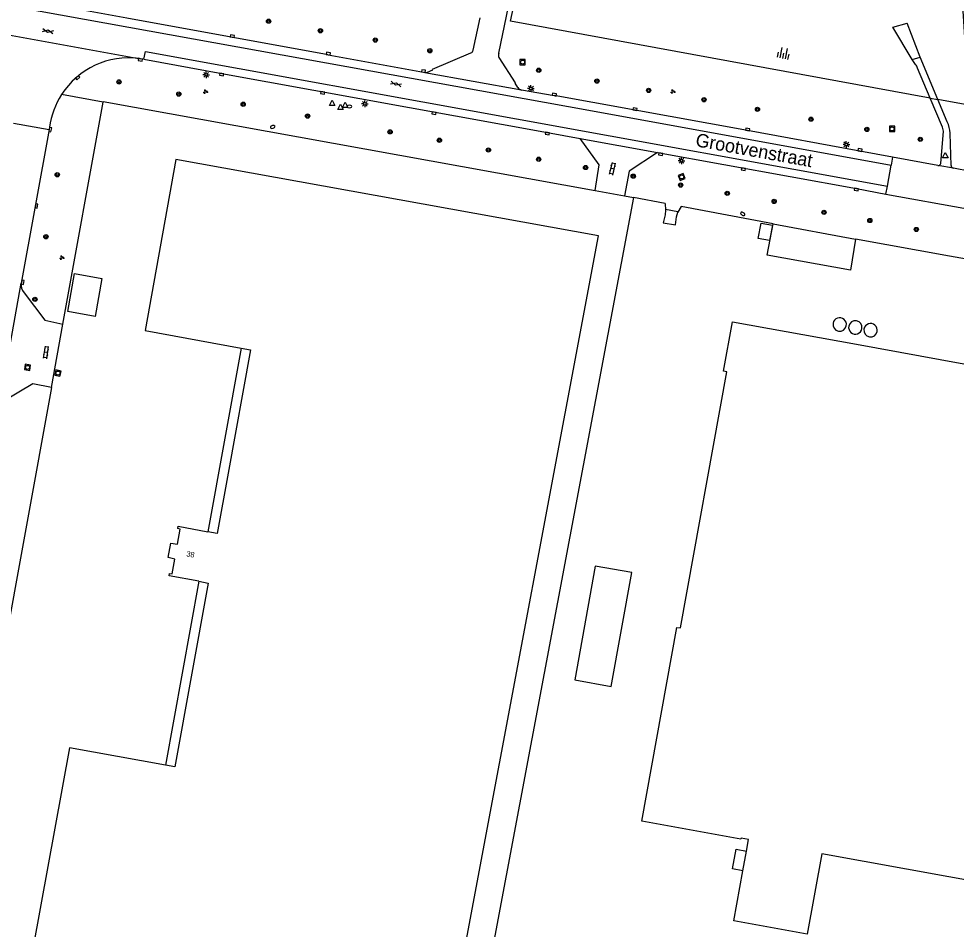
# Model space of a CAD drawing. Extents: x 130998 to 133001, y 398999 to 403002.
# Drawn here: x 132532.8 to 132708.1, y 400002.3 to 400172.6 of the extents above; entities that cross this region are included whole.
import ezdxf

# ---------------------------------------------------------------- set-up
doc = ezdxf.new("R2010")
doc.units = 0
for name, color, linetype in [('gg-afsc-hekwerk', 7, 'Continuous'), ('gg-afsc-muur', 7, 'Continuous'), ('gg-anno-huisnummerreeks BGT', 7, 'Continuous'), ('gg-anno-openbare ruimte label', 7, 'Continuous'), ('gg-bbg-bijgebouw', 7, 'Continuous'), ('gg-bbg-hoofdgebouw', 7, 'Continuous'), ('gg-bbg-lage trafo', 7, 'Continuous'), ('gg-bbg-luifel en loopbrug', 7, 'Continuous'), ('gg-bbg-onder overbouw', 7, 'Continuous'), ('gg-bbg-opslagtank', 7, 'Continuous'), ('gg-bbg-pand overbouw', 7, 'Continuous'), ('gg-knt-verharding', 7, 'Continuous'), ('gg-knt-verharding nz', 7, 'Continuous'), ('gt-grn-groengrens', 7, 'Continuous'), ('gt-grn-weggrens', 7, 'Continuous'), ('gt-symb-boom', 7, 'Continuous'), ('gt-symb-brandkraan', 7, 'Continuous'), ('gt-symb-gesloten verharding', 7, 'Continuous'), ('gt-symb-groenvak', 7, 'Continuous'), ('gt-symb-klinker verharding', 7, 'Continuous'), ('gt-symb-kolk', 7, 'Continuous'), ('gt-symb-lichtmast', 7, 'Continuous'), ('gt-symb-rioolschacht', 7, 'Continuous'), ('gt-symb-talud symbool', 7, 'Continuous'), ('gt-symb-waterafsluiter', 7, 'Continuous')]:
    doc.layers.add(name, color=color, linetype=linetype)

# ---------------------------------------------------------------- blocks, each defined once
blk = doc.blocks.new('gt0-BOOM')
at = {"layer": 'gt-symb-boom'}
for radius in [0.4, 0.2]:
    blk.add_circle((0, 0), radius, dxfattribs=at)
blk = doc.blocks.new('gt0-KOLK')
at = {"layer": 'gt-symb-kolk'}
blk.add_lwpolyline([(0, 0), (0.37, 0), (0.37, 0.4), (-0.38, 0.4), (-0.38, 0), (0, 0)], dxfattribs=at)
blk = doc.blocks.new('gt0-RS')
at = {"layer": 'gt-symb-rioolschacht'}
blk.add_lwpolyline([(-0.5, -0.5), (0.5, -0.5), (0.5, 0.5), (-0.5, 0.5)], close=True, dxfattribs=at)
blk.add_circle((0, 0), 0.375, dxfattribs=at)
blk = doc.blocks.new('gt0-BR')
at = {"layer": 'gt-symb-brandkraan'}
for centre, radius, start, end in [((-0.24, 0), 0.206, 107.5669, 252.4331), ((0.6, -2.66), 3, 106.892, 107.5669), ((0, -0.69), 0.938, 73.108, 106.892), ((-0.6, -2.66), 3, 72.4331, 73.108), ((0.24, 0), 0.206, 287.567, 72.4331), ((0.6, 2.66), 3, 252.4331, 253.108), ((0, 0.69), 0.938, 253.108, 286.8921), ((-0.6, 2.66), 3, 286.8921, 287.567)]:
    blk.add_arc(centre, radius, start, end, dxfattribs=at)
blk = doc.blocks.new('gt0-KL1')
at = {"layer": 'gt-symb-klinker verharding'}
for p, q in [((-1.15, 0.3), (1.15, 0.3)), ((-1, -0.3), (-1, 0.3)), ((-0.5, 0.3), (-0.5, 0.45)), ((0, -0.3), (0, 0.3)), ((0.5, 0.3), (0.5, 0.45)), ((1, -0.3), (1, 0.3)), ((-1.15, -0.3), (1.15, -0.3)), ((-0.5, -0.45), (-0.5, -0.3)), ((0.5, -0.45), (0.5, -0.3))]:
    blk.add_line(p, q, dxfattribs=at)
blk = doc.blocks.new('gt0-GRVAK')
at = {"layer": 'gt-symb-groenvak'}
for p, q in [((-0.11, 0.19), (-0.23, 0.24)), ((-0.18, 0.15), (0.09, 0.15)), ((-0.09, 0.21), (-0.16, 0.32)), ((-0.05, 0.21), (-0.05, 0.39)), ((0, 0.21), (0.06, 0.32)), ((0.01, 0.19), (0.13, 0.24)), ((0.26, -0.05), (0.2, 0.06)), ((0.3, -0.05), (0.3, 0.13)), ((0.35, -0.05), (0.41, 0.06)), ((-0.24, -0.23), (-0.36, -0.18)), ((-0.32, -0.26), (-0.05, -0.26)), ((-0.23, -0.21), (-0.29, -0.09)), ((-0.18, -0.2), (-0.18, -0.02)), ((-0.14, -0.21), (-0.07, -0.09)), ((-0.12, -0.23), (0, -0.18)), ((0.24, -0.07), (0.12, -0.02)), ((0.17, -0.11), (0.44, -0.11)), ((0.37, -0.07), (0.49, -0.02))]:
    blk.add_line(p, q, dxfattribs=at)
blk = doc.blocks.new('gt0-GESVH1')
at = {"layer": 'gt-symb-gesloten verharding'}
for p, q in [((-0.99, -0.26), (0.01, 0.24)), ((0.01, -0.26), (-0.99, 0.24)), ((0.01, 0.24), (1.01, -0.26)), ((1.01, 0.24), (0.01, -0.26))]:
    blk.add_line(p, q, dxfattribs=at)
blk = doc.blocks.new('gt0-LMAST')
at = {"layer": 'gt-symb-lichtmast'}
for p, q in [((-0.18, 0.17), (-0.45, 0.44)), ((-0.01, 0.25), (-0.01, 0.62)), ((0.17, 0.17), (0.44, 0.44)), ((-0.26, 0), (-0.63, 0)), ((-0.18, -0.18), (-0.45, -0.45)), ((-0.01, -0.25), (-0.01, -0.63)), ((0.44, -0.45), (0.17, -0.18)), ((0.24, 0), (0.62, 0))]:
    blk.add_line(p, q, dxfattribs=at)
blk.add_circle((-0.01, 0), 0.25, dxfattribs=at)
blk = doc.blocks.new('gt0-WAFSL')
at = {"layer": 'gt-symb-waterafsluiter'}
for p, q in [((-0.5, -0.33), (0, 0.67)), ((0, 0.67), (0.5, -0.33)), ((0.5, -0.33), (-0.5, -0.33))]:
    blk.add_line(p, q, dxfattribs=at)
blk = doc.blocks.new('gt0-TALUD_1')
at = {"layer": 'gt-symb-talud symbool'}
for p, q in [((-1, -1), (-1, 0)), ((-0.5, -2), (-0.5, 0)), ((0, -1), (0, 0)), ((0.5, -2), (0.5, 0)), ((1, -1), (1, 0))]:
    blk.add_line(p, q, dxfattribs=at)

msp = doc.modelspace()

# ---------------------------------------------------------------- linework, layer by layer
at = {"layer": 'gg-afsc-hekwerk'}
for p, q in [((132541.03, 400115.43), (132548.56, 400156.95)), ((132703.28, 400157.73), (132704.7, 400157.47)), ((132647.76, 400139.12), (132621.67, 400000)), ((132640.58, 400140.42), (132646.08, 400139.42)), ((132646.08, 400139.42), (132647.76, 400139.12)), ((132653.69, 400138), (132647.76, 400139.12)), ((132673.87, 400134.2), (132656.67, 400137.44)), ((132712.89, 400127.06), (132706.9, 400128.14)), ((132538.88, 400103.58), (132541.03, 400115.43)), ((132538.88, 400103.58), (132529.54, 400052.06))]:
    msp.add_line(p, q, dxfattribs=at)
for points in [[(132703.28, 400157.73), (132624.76, 400172.1), (132627.85, 400186.54), (132635.3, 400209.39), (132646.6, 400234.95), (132652.41, 400233.02), (132658.28, 400231.31), (132666.83, 400229.25), (132706.39, 400221.06), (132710.52, 400156.41), (132704.7, 400157.47)], [(132548.56, 400156.95), (132548.58, 400157.07), (132640.58, 400140.42)], [(132653.69, 400138), (132653.75, 400136.77), (132653.77, 400136.77)], [(132656.67, 400137.44), (132656.08, 400136.37), (132656.03, 400136.38)]]:
    msp.add_lwpolyline(points, dxfattribs=at)
at = {"layer": 'gg-afsc-muur'}
msp.add_line((132706.9, 400128.14), (132689.31, 400131.36), dxfattribs=at)
at = {"layer": 'gg-bbg-bijgebouw'}
msp.add_line((132673.87, 400134.2), (132689.31, 400131.36), dxfattribs=at)
for points in [[(132673.21, 400131.08), (132671.1, 400131.46), (132671.64, 400134.31), (132673.75, 400133.93), (132673.21, 400131.08)], [(132689.31, 400131.36), (132688.34, 400125.56), (132672.77, 400128.33), (132673.87, 400134.2)], [(132636.78, 400048.9), (132643.6, 400047.67), (132647.43, 400068.96), (132640.61, 400070.18), (132636.78, 400048.9)]]:
    msp.add_lwpolyline(points, dxfattribs=at)
at = {"layer": 'gg-bbg-hoofdgebouw'}
msp.add_line((132668.23, 400013.18), (132668.89, 400016.86), dxfattribs=at)
for points in [[(132560.22, 400032.96), (132542.24, 400036.21), (132535.48, 399998.98), (132599.99, 399987.24), (132602.43, 400000.2), (132616.02, 399997.72), (132616.45, 400000), (132641.19, 400131.93), (132562.17, 400146.24), (132556.39, 400114.23), (132574.38, 400110.96)], [(132668.89, 400016.86), (132669.27, 400019.04), (132667.9, 400019.3), (132667.87, 400019.1), (132649.33, 400022.46), (132655.88, 400058.72), (132656.53, 400058.61), (132665.21, 400106.53), (132664.62, 400106.64), (132666.26, 400115.87), (132689.47, 400111.71), (132713.31, 400107.35)], [(132566.46, 400067.34), (132560.93, 400068.35), (132560.99, 400068.79), (132561.45, 400068.73), (132561.99, 400071.5), (132560.73, 400071.76), (132561.22, 400074.44), (132562.48, 400074.28), (132562.97, 400077.11), (132562.54, 400077.2), (132562.61, 400077.62), (132568.16, 400076.62)], [(132737.75, 400006.44), (132682.98, 400016.34), (132680.23, 400001.33), (132666.56, 400003.82), (132668.23, 400013.18)]]:
    msp.add_lwpolyline(points, dxfattribs=at)
at = {"layer": 'gg-bbg-lage trafo'}
for points in [[(132653.77, 400136.77), (132653.67, 400135.91), (132653.31, 400134.42), (132655.6, 400133.99), (132655.8, 400135.49), (132656.03, 400136.38)], [(132656.03, 400136.38), (132656.05, 400136.46), (132653.78, 400136.89), (132653.77, 400136.77)]]:
    msp.add_lwpolyline(points, dxfattribs=at)
at = {"layer": 'gg-bbg-luifel en loopbrug'}
for points in [[(132547.04, 400116.88), (132541.97, 400117.8), (132543.22, 400124.93), (132548.29, 400124.01), (132547.04, 400116.88)], [(132668.23, 400013.18), (132666.29, 400013.53), (132667, 400017.2), (132668.89, 400016.86)]]:
    msp.add_lwpolyline(points, dxfattribs=at)
at = {"layer": 'gg-bbg-onder overbouw'}
for points in [[(132574.38, 400110.96), (132576.1, 400110.65), (132571.95, 400087.59), (132569.86, 400076.3), (132568.16, 400076.62)], [(132566.46, 400067.34), (132568.21, 400067), (132561.98, 400032.65), (132560.22, 400032.96)]]:
    msp.add_lwpolyline(points, dxfattribs=at)
at = {"layer": 'gg-bbg-opslagtank'}
for centre, start, end in [((132686.34, 400115.38), 349.4167, 169.4696), ((132689.27, 400114.83), 349.4655, 169.4655), ((132686.34, 400115.38), 169.4613, 349.425), ((132689.27, 400114.83), 169.4655, 349.4655), ((132692.12, 400114.3), 169.4613, 349.425), ((132692.12, 400114.3), 349.425, 169.4613)]:
    msp.add_arc(centre, 1.26, start, end, dxfattribs=at)
at = {"layer": 'gg-bbg-pand overbouw'}
for p, q in [((132574.38, 400110.96), (132568.16, 400076.62)), ((132566.46, 400067.34), (132560.22, 400032.96))]:
    msp.add_line(p, q, dxfattribs=at)
at = {"layer": 'gg-knt-verharding'}
for p, q in [((132617.78, 400166.7), (132619.06, 400172.74)), ((132696.27, 400170.99), (132698.93, 400171.77)), ((132699.87, 400164.94), (132696.27, 400170.99)), ((132701.37, 400165.38), (132698.93, 400171.77)), ((132699.87, 400164.94), (132701.37, 400165.38)), ((132704.7, 400157.47), (132701.37, 400165.38)), ((132555.53, 400165.1), (132555.27, 400165.13)), ((132556.15, 400164.99), (132555.53, 400165.1)), ((132700.53, 400164.03), (132699.87, 400164.94)), ((132608.71, 400162.54), (132626.8, 400159.24)), ((132703.28, 400157.73), (132700.92, 400163.34)), ((132626.8, 400159.24), (132632.93, 400158.18)), ((132706.46, 400153.31), (132704.7, 400157.47)), ((132531.77, 400153.03), (132538.47, 400151.86)), ((132538.47, 400151.86), (132533.25, 400123.11)), ((132538.54, 400152.3), (132538.47, 400151.86)), ((132637.79, 400150.17), (132652.27, 400147.56)), ((132707.2, 400145.14), (132707.01, 400151.13)), ((132696.22, 400146.67), (132690.11, 400147.82)), ((132652.27, 400147.56), (132689.49, 400140.82)), ((132704.67, 400145.14), (132696.22, 400146.67)), ((132704.68, 400145.14), (132704.67, 400145.14)), ((132707.6, 400144.6), (132704.68, 400145.14)), ((132689.49, 400140.82), (132694.99, 400139.77)), ((132694.99, 400139.77), (132710.24, 400136.98))]:
    msp.add_line(p, q, dxfattribs=at)
for points in [[(132622.58, 400166.15), (132626.88, 400186.93), (132634.37, 400209.76), (132646.06, 400236.3)], [(132590.65, 400165.84), (132552.98, 400172.69), (132539.97, 400175.04)], [(132590.65, 400165.84), (132608.46, 400162.58), (132608.71, 400162.54)], [(132609.26, 400162.6), (132610.23, 400163.02), (132610.18, 400163.13), (132617.36, 400166.18)], [(132626.16, 400159.68), (132625.63, 400160.5), (132625.7, 400160.55), (132622.61, 400165.3)], [(132556.15, 400164.99), (132570.74, 400162.32), (132631.71, 400151.29), (132637.79, 400150.17)], [(132690.11, 400147.82), (132669.1, 400151.66), (132632.93, 400158.18)], [(132705.24, 400145.52), (132705.74, 400151.52), (132705.58, 400152.28), (132703.28, 400157.73)], [(132640.58, 400140.42), (132641.37, 400145.27), (132637.79, 400150.17)], [(132652.27, 400147.56), (132646.97, 400144.05), (132646.08, 400139.42)], [(132714.7, 400143.3), (132710.8, 400144), (132707.6, 400144.6)], [(132533.76, 400121.3), (132537.62, 400116.2), (132541.03, 400115.43)], [(132538.88, 400103.58), (132535.43, 400104.26), (132529.84, 400100.98), (132529.5, 400100.67), (132529.24, 400100.29), (132529.1, 400099.99), (132529.01, 400099.67)]]:
    msp.add_lwpolyline(points, dxfattribs=at)
for centre, radius, start, end in [((132553.36, 400150.3), 14.96, 82.6374, 147.3185), ((132616.97, 400166.92), 0.841, 298.1438, 344.8855), ((132623.59, 400165.76), 1.09, 158.8326, 204.9275), ((132697.66, 400161.95), 3.54, 23.0919, 35.9311), ((132608.86, 400163.74), 1.21, 262.9923, 289.2755), ((132553.36, 400150.3), 14.96, 147.3276, 172.2883), ((132627.1, 400160.38), 1.18, 216.3648, 255.2812), ((132700.95, 400150.77), 6.07, 3.4498, 24.7588), ((132704.77, 400145.61), 0.478, 260.077, 348.9665), ((132707.7, 400145.09), 0.501, 174.6522, 258.609), ((132535.43, 400122.75), 2.21, 170.5603, 220.9451)]:
    msp.add_arc(centre, radius, start, end, dxfattribs=at)
at = {"layer": 'gg-knt-verharding nz'}
for p, q in [((132696.22, 400146.67), (132695.94, 400145.16)), ((132694.99, 400139.77), (132695.26, 400141.26)), ((132529.01, 400099.67), (132533.25, 400123.11))]:
    msp.add_line(p, q, dxfattribs=at)
for points in [[(132520.13, 400177.06), (132639.4, 400155.45), (132695.94, 400145.16)], [(132556.15, 400164.99), (132556.46, 400166.42), (132695.26, 400141.26)]]:
    msp.add_lwpolyline(points, dxfattribs=at)
at = {"layer": 'gt-grn-groengrens'}
msp.add_line((132548.56, 400156.95), (132540.77, 400158.37), dxfattribs=at)
at = {"layer": 'gt-grn-weggrens'}
for p, q in [((132520.76, 400171.36), (132555.53, 400165.1)), ((132695.26, 400141.26), (132695.94, 400145.16))]:
    msp.add_line(p, q, dxfattribs=at)

# ---------------------------------------------------------------- block references
at = {"layer": 'gt-symb-boom'}
for p in [(132579.5, 400172.11), (132589.21, 400170.33), (132599.47, 400168.58), (132609.67, 400166.58), (132630.04, 400162.93), (132551.52, 400160.75), (132640.93, 400160.91), (132562.71, 400158.47), (132650.6, 400159.17), (132574.75, 400156.57), (132660.95, 400157.42), (132586.79, 400154.36), (132670.96, 400155.62), (132680.97, 400153.78), (132602.24, 400151.41), (132691.42, 400151.87), (132611.46, 400149.84), (132701.42, 400150.01), (132620.62, 400148.02), (132630.03, 400146.29), (132638.8, 400144.74), (132539.98, 400143.38), (132647.72, 400143.12), (132656.59, 400141.46), (132665.31, 400139.91), (132674.08, 400138.4), (132683.4, 400136.36), (132691.98, 400134.83), (132537.85, 400131.79), (132700.68, 400133.15), (132535.8, 400120.08)]:
    msp.add_blockref('gt0-BOOM', p, dxfattribs=at)
at = {"layer": 'gt-symb-brandkraan'}
msp.add_blockref('gt0-BR', (132594.61, 400156.15), dxfattribs=at)
for p, rotation in [((132580.28, 400152.33), -163.92082762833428), ((132668.21, 400136.06), -31.209490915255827)]:
    msp.add_blockref('gt0-BR', p, dxfattribs=dict(at, rotation=rotation))
at = {"layer": 'gt-symb-gesloten verharding'}
for p, rotation in [((132538.22, 400170.27), -11.534620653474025), ((132603.33, 400160.37), -16.260204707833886)]:
    msp.add_blockref('gt0-GESVH1', p, dxfattribs=dict(at, rotation=rotation))
at = {"layer": 'gt-symb-groenvak'}
for p in [(132567.71, 400158.93), (132655.13, 400158.94), (132540.84, 400127.88)]:
    msp.add_blockref('gt0-GRVAK', p, dxfattribs=at)
at = {"layer": 'gt-symb-klinker verharding'}
for p, rotation in [((132643.85, 400144.52), 77.17287657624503), ((132537.89, 400110.16), 81.43241009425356)]:
    msp.add_blockref('gt0-KL1', p, dxfattribs=dict(at, rotation=rotation))
at = {"layer": 'gt-symb-kolk'}
for p, rotation in [((132572.71, 400169.1), -10.30997039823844), ((132590.65, 400165.84), -10.309970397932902), ((132555.53, 400165.1), 169.63367739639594), ((132543.65, 400161.67), -139.54161829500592), ((132570.74, 400162.32), 169.74640197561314), ((132608.46, 400162.58), -8.317275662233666), ((132589.64, 400158.9), 169.69002960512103), ((132632.93, 400158.18), -10.253598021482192), ((132610.47, 400155.12), 169.74640197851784), ((132648.03, 400155.46), -10.197205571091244), ((132538.47, 400151.86), -100.60205829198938), ((132631.71, 400151.29), 169.63367739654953), ((132669.1, 400151.66), -10.25359802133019), ((132690.11, 400147.82), -10.366322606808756), ((132652.88, 400147.44), 169.74640197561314), ((132668.37, 400144.64), 169.74640197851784), ((132689.49, 400140.82), 169.69002960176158), ((132535.88, 400137.6), -100.30997039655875), ((132533.31, 400123.32), -100.197205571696)]:
    msp.add_blockref('gt0-KOLK', p, dxfattribs=dict(at, rotation=rotation))
at = {"layer": 'gt-symb-lichtmast'}
for p in [(132567.85, 400162.1), (132628.59, 400159.54), (132597.53, 400156.66), (132687.59, 400149.04), (132656.73, 400146.02)]:
    msp.add_blockref('gt0-LMAST', p, dxfattribs=at)
at = {"layer": 'gt-symb-rioolschacht'}
for p in [(132627.02, 400164.45), (132696.13, 400151.95)]:
    msp.add_blockref('gt0-RS', p, dxfattribs=at)
for p, rotation in [((132656.79, 400142.98), -158.77323173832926), ((132534.41, 400107.35), 170.62242087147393), ((132540.11, 400106.3), 166.88085536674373)]:
    msp.add_blockref('gt0-RS', p, dxfattribs=dict(at, rotation=rotation))
at = {"layer": 'gt-symb-talud symbool', "xscale": 0.9998049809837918, "yscale": 0.9998049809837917, "rotation": 168.86988891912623}
msp.add_blockref('gt0-TALUD_1', (132675.62, 400165.16), dxfattribs=at)
at = {"layer": 'gt-symb-waterafsluiter'}
for p in [(132591.42, 400156.68), (132592.98, 400155.93), (132593.81, 400156.28), (132706.1, 400146.9)]:
    msp.add_blockref('gt0-WAFSL', p, dxfattribs=at)

# ---------------------------------------------------------------- texts
at = {"layer": 'gg-anno-huisnummerreeks BGT'}
msp.add_text('38', height=1, rotation=349.6, dxfattribs=at).set_placement((132564.05, 400072.03))
at = {"layer": 'gg-anno-openbare ruimte label'}
msp.add_text('Grootvenstraat', height=2.5, rotation=349.7, dxfattribs=at).set_placement((132659.24, 400148.74))

doc.saveas('drawing.dxf')
